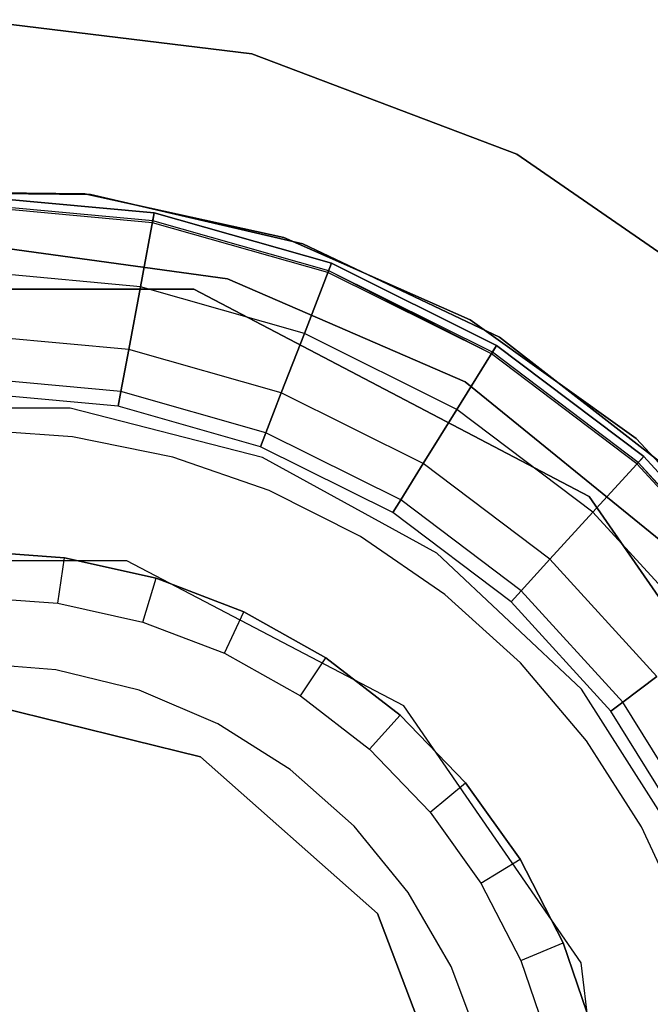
# Model space of a CAD drawing. Extents: x 0.3 to 7.1, y -3.38 to 3.38.
# Tile 465 of 604: x 3.72 to 4.06, y 0.1 to 0.63. Entities that reach past the tile are written whole.
import ezdxf

# ---------------------------------------------------------------- set-up
doc = ezdxf.new("R2010")
doc.units = 0
doc.header["$LTSCALE"] = 2.54
doc.layers.get('0').update_dxf_attribs({"linetype": 'CONTINUOUS'})

# ---------------------------------------------------------------- blocks, each defined once
blk = doc.blocks.new('SINGLES_AVVSTL_STL')
at = {"color": 0}
for p, q in [((3.84707, 0.6117, 164.411), (3.6963, 0.63, 164.411)), ((3.6963, 0.63, 164.511), (3.84707, 0.6117, 164.511)), ((3.6963, 0.63, 164.511), (3.84707, 0.6117, 164.511)), ((3.84707, 0.6117, 164.411), (3.6963, 0.63, 164.411)), ((3.98907, 0.55784, 164.411), (3.84707, 0.6117, 164.411)), ((3.84707, 0.6117, 164.411), (3.84707, 0.6117, 164.511)), ((3.84707, 0.6117, 164.511), (3.98907, 0.55784, 164.511)), ((3.84707, 0.6117, 164.411), (3.84707, 0.6117, 164.511)), ((3.84707, 0.6117, 164.511), (3.98907, 0.55784, 164.511)), ((3.98907, 0.55784, 164.411), (3.84707, 0.6117, 164.411)), ((4.11407, 0.47156, 164.411), (3.98907, 0.55784, 164.411)), ((3.98907, 0.55784, 164.411), (3.98907, 0.55784, 164.511)), ((3.98907, 0.55784, 164.511), (4.11407, 0.47156, 164.511)), ((3.98907, 0.55784, 164.411), (3.98907, 0.55784, 164.511)), ((3.98907, 0.55784, 164.511), (4.11407, 0.47156, 164.511)), ((4.11407, 0.47156, 164.411), (3.98907, 0.55784, 164.411)), ((3.64374, 0.53744, 61.72336), (3.76051, 0.53617, 61.72336)), ((3.76051, 0.53617, 61.52336), (3.64374, 0.53744, 61.52336)), ((3.76051, 0.53617, 61.52336), (3.64374, 0.53744, 61.52336)), ((3.64374, 0.53744, 61.72336), (3.76051, 0.53617, 61.72336)), ((3.64817, 0.53785, 54.83894), (3.75743, 0.53653, 54.83894)), ((3.75743, 0.53653, 54.63894), (3.64817, 0.53785, 54.63894)), ((3.75743, 0.53653, 54.63894), (3.64817, 0.53785, 54.63894)), ((3.64817, 0.53785, 54.83894), (3.75743, 0.53653, 54.83894)), ((3.64817, 0.53785, 20.47364), (3.75743, 0.53653, 20.47364)), ((3.75743, 0.53653, 20.27364), (3.64817, 0.53785, 20.27364)), ((3.75743, 0.53653, 20.27364), (3.64817, 0.53785, 20.27364)), ((3.64817, 0.53785, 20.47364), (3.75743, 0.53653, 20.47364)), ((3.6963, 0.5355, 164.4), (3.7947, 0.52639, 164.4)), ((3.7947, 0.52639, 164.3), (3.6963, 0.5355, 164.3)), ((3.6963, 0.5355, 164.511), (3.7947, 0.52639, 164.511)), ((3.7947, 0.52639, 164.3), (3.6963, 0.5355, 164.3)), ((3.6963, 0.5355, 164.511), (3.7947, 0.52639, 164.511)), ((3.7947, 0.52639, 164.411), (3.6963, 0.5355, 164.411)), ((3.7947, 0.52639, 164.411), (3.6963, 0.5355, 164.411)), ((3.6963, 0.5355, 164.4), (3.7947, 0.52639, 164.4)), ((3.75743, 0.53653, 54.83894), (3.86418, 0.51324, 54.83894)), ((3.86418, 0.51324, 54.63894), (3.75743, 0.53653, 54.63894)), ((3.75743, 0.53653, 54.83894), (3.75743, 0.53653, 54.63894)), ((3.86418, 0.51324, 54.63894), (3.75743, 0.53653, 54.63894)), ((3.75743, 0.53653, 54.83894), (3.86418, 0.51324, 54.83894)), ((3.75743, 0.53653, 54.83894), (3.75743, 0.53653, 54.63894)), ((3.75743, 0.53653, 20.47364), (3.86418, 0.51324, 20.47364)), ((3.86418, 0.51324, 20.27364), (3.75743, 0.53653, 20.27364)), ((3.75743, 0.53653, 20.47364), (3.75743, 0.53653, 20.27364)), ((3.86418, 0.51324, 20.27364), (3.75743, 0.53653, 20.27364)), ((3.75743, 0.53653, 20.47364), (3.86418, 0.51324, 20.47364)), ((3.75743, 0.53653, 20.47364), (3.75743, 0.53653, 20.27364)), ((3.76051, 0.53617, 61.72336), (3.87426, 0.50983, 61.72336)), ((3.87426, 0.50983, 61.52336), (3.76051, 0.53617, 61.52336)), ((3.76051, 0.53617, 61.52336), (3.76051, 0.53617, 61.72336)), ((3.76051, 0.53617, 61.52336), (3.76051, 0.53617, 61.72336)), ((3.87426, 0.50983, 61.52336), (3.76051, 0.53617, 61.52336)), ((3.76051, 0.53617, 61.72336), (3.87426, 0.50983, 61.72336)), ((3.79391, 0.52216, 164.40894), (3.6963, 0.5312, 164.40894)), ((3.79391, 0.52216, 164.40894), (3.6963, 0.5312, 164.40894)), ((3.79371, 0.52111, 164.40427), (3.6963, 0.53014, 164.40427)), ((3.79371, 0.52111, 164.40427), (3.6963, 0.53014, 164.40427)), ((3.78728, 0.4867, 164.30803), (3.7947, 0.52639, 164.3)), ((3.78728, 0.4867, 164.30803), (3.7947, 0.52639, 164.3)), ((3.7947, 0.52639, 164.511), (3.78728, 0.4867, 164.50297)), ((3.7947, 0.52639, 164.511), (3.78728, 0.4867, 164.50297)), ((3.7947, 0.52639, 164.4), (3.79371, 0.52111, 164.40427)), ((3.7947, 0.52639, 164.4), (3.79371, 0.52111, 164.40427)), ((3.79391, 0.52216, 164.40894), (3.7947, 0.52639, 164.411)), ((3.79391, 0.52216, 164.40894), (3.7947, 0.52639, 164.411)), ((3.7947, 0.52639, 164.4), (3.88974, 0.49934, 164.4)), ((3.88974, 0.49934, 164.3), (3.7947, 0.52639, 164.3)), ((3.7947, 0.52639, 164.511), (3.88974, 0.49934, 164.511)), ((3.88974, 0.49934, 164.3), (3.7947, 0.52639, 164.3)), ((3.7947, 0.52639, 164.511), (3.88974, 0.49934, 164.511)), ((3.88974, 0.49934, 164.411), (3.7947, 0.52639, 164.411)), ((3.88974, 0.49934, 164.411), (3.7947, 0.52639, 164.411)), ((3.7947, 0.52639, 164.4), (3.88974, 0.49934, 164.4)), ((3.79371, 0.52111, 164.40427), (3.79391, 0.52216, 164.40894)), ((3.79371, 0.52111, 164.40427), (3.79391, 0.52216, 164.40894)), ((3.88781, 0.49434, 164.40427), (3.79371, 0.52111, 164.40427)), ((3.88781, 0.49434, 164.40427), (3.79371, 0.52111, 164.40427)), ((3.88819, 0.49533, 164.40894), (3.79391, 0.52216, 164.40894)), ((3.88819, 0.49533, 164.40894), (3.79391, 0.52216, 164.40894)), ((3.86418, 0.51324, 54.83894), (3.96406, 0.46894, 54.83894)), ((3.96406, 0.46894, 54.63894), (3.86418, 0.51324, 54.63894)), ((3.86418, 0.51324, 54.63894), (3.86418, 0.51324, 54.83894)), ((3.86418, 0.51324, 54.63894), (3.86418, 0.51324, 54.83894)), ((3.96406, 0.46894, 54.63894), (3.86418, 0.51324, 54.63894)), ((3.86418, 0.51324, 54.83894), (3.96406, 0.46894, 54.83894)), ((3.86418, 0.51324, 20.47364), (3.96406, 0.46894, 20.47364)), ((3.96406, 0.46894, 20.27364), (3.86418, 0.51324, 20.27364)), ((3.86418, 0.51324, 20.27364), (3.86418, 0.51324, 20.47364)), ((3.86418, 0.51324, 20.27364), (3.86418, 0.51324, 20.47364)), ((3.96406, 0.46894, 20.27364), (3.86418, 0.51324, 20.27364)), ((3.86418, 0.51324, 20.47364), (3.96406, 0.46894, 20.47364)), ((3.6963, 0.51, 18.5), (3.83389, 0.49109, 18.5)), ((3.83389, 0.49109, 18.35), (3.6963, 0.51, 18.35)), ((3.83389, 0.49109, 18.35), (3.6963, 0.51, 18.35)), ((3.6963, 0.51, 18.5), (3.83389, 0.49109, 18.5)), ((3.87426, 0.50983, 61.72336), (3.9797, 0.45966, 61.72336)), ((3.9797, 0.45966, 61.52336), (3.87426, 0.50983, 61.52336)), ((3.87426, 0.50983, 61.52336), (3.87426, 0.50983, 61.72336)), ((3.87426, 0.50983, 61.52336), (3.87426, 0.50983, 61.72336)), ((3.9797, 0.45966, 61.52336), (3.87426, 0.50983, 61.52336)), ((3.87426, 0.50983, 61.72336), (3.9797, 0.45966, 61.72336)), ((3.87516, 0.4617, 164.30803), (3.88974, 0.49934, 164.3)), ((3.87516, 0.4617, 164.30803), (3.88974, 0.49934, 164.3)), ((3.88974, 0.49934, 164.511), (3.87516, 0.4617, 164.50297)), ((3.88974, 0.49934, 164.511), (3.87516, 0.4617, 164.50297)), ((3.88974, 0.49934, 164.4), (3.88781, 0.49434, 164.40427)), ((3.88974, 0.49934, 164.4), (3.88781, 0.49434, 164.40427)), ((3.88819, 0.49533, 164.40894), (3.88974, 0.49934, 164.411)), ((3.88819, 0.49533, 164.40894), (3.88974, 0.49934, 164.411)), ((3.88974, 0.49934, 164.4), (3.9782, 0.45529, 164.4)), ((3.9782, 0.45529, 164.3), (3.88974, 0.49934, 164.3)), ((3.88974, 0.49934, 164.511), (3.9782, 0.45529, 164.511)), ((3.9782, 0.45529, 164.3), (3.88974, 0.49934, 164.3)), ((3.88974, 0.49934, 164.511), (3.9782, 0.45529, 164.511)), ((3.9782, 0.45529, 164.411), (3.88974, 0.49934, 164.411)), ((3.9782, 0.45529, 164.411), (3.88974, 0.49934, 164.411)), ((3.88974, 0.49934, 164.4), (3.9782, 0.45529, 164.4)), ((3.78728, 0.4867, 164.30803), (3.6963, 0.49513, 164.30803)), ((3.78728, 0.4867, 164.30803), (3.6963, 0.49513, 164.30803)), ((3.78728, 0.4867, 164.50297), (3.6963, 0.49513, 164.50297)), ((3.78728, 0.4867, 164.50297), (3.6963, 0.49513, 164.50297)), ((3.88781, 0.49434, 164.40427), (3.88819, 0.49533, 164.40894)), ((3.88781, 0.49434, 164.40427), (3.88819, 0.49533, 164.40894)), ((3.97538, 0.45074, 164.40427), (3.88781, 0.49434, 164.40427)), ((3.97538, 0.45074, 164.40427), (3.88781, 0.49434, 164.40427)), ((3.97594, 0.45164, 164.40894), (3.88819, 0.49533, 164.40894)), ((3.97538, 0.45074, 164.40427), (3.88819, 0.49533, 164.40894)), ((3.78099, 0.45306, 164.3309), (3.78728, 0.4867, 164.30803)), ((3.78099, 0.45306, 164.3309), (3.78728, 0.4867, 164.30803)), ((3.78728, 0.4867, 164.50297), (3.78099, 0.45306, 164.4801)), ((3.78728, 0.4867, 164.50297), (3.78099, 0.45306, 164.4801)), ((3.87516, 0.4617, 164.30803), (3.78728, 0.4867, 164.30803)), ((3.87516, 0.4617, 164.30803), (3.78728, 0.4867, 164.30803)), ((3.87516, 0.4617, 164.50297), (3.78728, 0.4867, 164.50297)), ((3.87516, 0.4617, 164.50297), (3.78728, 0.4867, 164.50297)), ((3.83389, 0.49109, 18.5), (3.96129, 0.43575, 18.5)), ((3.96129, 0.43575, 18.35), (3.83389, 0.49109, 18.35)), ((3.83389, 0.49109, 18.35), (3.83389, 0.49109, 18.5)), ((3.83389, 0.49109, 18.35), (3.83389, 0.49109, 18.5)), ((3.96129, 0.43575, 18.35), (3.83389, 0.49109, 18.35)), ((3.83389, 0.49109, 18.5), (3.96129, 0.43575, 18.5)), ((3.81596, 0.48547, 11.22336), (3.57664, 0.48547, 11.22336)), ((3.57664, 0.48547, 61.72336), (3.81596, 0.48547, 61.72336)), ((3.81596, 0.48547, 11.22336), (3.57664, 0.48547, 11.22336)), ((3.57664, 0.48547, 61.72336), (3.81596, 0.48547, 61.72336)), ((4.02786, 0.37426, 11.22336), (3.81596, 0.48547, 11.22336)), ((3.81596, 0.48547, 11.22336), (3.81596, 0.48547, 61.72336)), ((3.81596, 0.48547, 61.72336), (4.02786, 0.37426, 61.72336)), ((3.81596, 0.48547, 11.22336), (3.81596, 0.48547, 61.72336)), ((4.02786, 0.37426, 11.22336), (3.81596, 0.48547, 11.22336)), ((3.81596, 0.48547, 61.72336), (4.02786, 0.37426, 61.72336)), ((3.96406, 0.46894, 54.83894), (4.05297, 0.40544, 54.83894)), ((4.05297, 0.40544, 54.63894), (3.96406, 0.46894, 54.63894)), ((3.96406, 0.46894, 54.63894), (3.96406, 0.46894, 54.83894)), ((3.96406, 0.46894, 54.63894), (3.96406, 0.46894, 54.83894)), ((4.05297, 0.40544, 54.63894), (3.96406, 0.46894, 54.63894)), ((3.96406, 0.46894, 54.83894), (4.05297, 0.40544, 54.83894)), ((3.96406, 0.46894, 20.47364), (4.05297, 0.40544, 20.47364)), ((4.05297, 0.40544, 20.27364), (3.96406, 0.46894, 20.27364)), ((3.96406, 0.46894, 20.27364), (3.96406, 0.46894, 20.47364)), ((3.96406, 0.46894, 20.27364), (3.96406, 0.46894, 20.47364)), ((4.05297, 0.40544, 20.27364), (3.96406, 0.46894, 20.27364)), ((3.96406, 0.46894, 20.47364), (4.05297, 0.40544, 20.47364)), ((3.78099, 0.45306, 164.3309), (3.6963, 0.4609, 164.3309)), ((3.78099, 0.45306, 164.3309), (3.6963, 0.4609, 164.3309)), ((3.78099, 0.45306, 164.4801), (3.6963, 0.4609, 164.4801)), ((3.78099, 0.45306, 164.4801), (3.6963, 0.4609, 164.4801)), ((3.86279, 0.42978, 164.3309), (3.87516, 0.4617, 164.30803)), ((3.86279, 0.42978, 164.3309), (3.87516, 0.4617, 164.30803)), ((3.87516, 0.4617, 164.50297), (3.86279, 0.42978, 164.4801)), ((3.87516, 0.4617, 164.50297), (3.86279, 0.42978, 164.4801)), ((3.95695, 0.42097, 164.30803), (3.87516, 0.4617, 164.30803)), ((3.95695, 0.42097, 164.30803), (3.87516, 0.4617, 164.30803)), ((3.95695, 0.42097, 164.50297), (3.87516, 0.4617, 164.50297)), ((3.95695, 0.42097, 164.50297), (3.87516, 0.4617, 164.50297)), ((3.9797, 0.45966, 61.72336), (4.07189, 0.38799, 61.72336)), ((4.07189, 0.38799, 61.52336), (3.9797, 0.45966, 61.52336)), ((3.9797, 0.45966, 61.52336), (3.9797, 0.45966, 61.72336)), ((3.9797, 0.45966, 61.52336), (3.9797, 0.45966, 61.72336)), ((4.07189, 0.38799, 61.52336), (3.9797, 0.45966, 61.52336)), ((3.9797, 0.45966, 61.72336), (4.07189, 0.38799, 61.72336)), ((3.95695, 0.42097, 164.30803), (3.9782, 0.45529, 164.3)), ((3.95695, 0.42097, 164.30803), (3.9782, 0.45529, 164.3)), ((3.9782, 0.45529, 164.511), (3.95695, 0.42097, 164.50297)), ((3.9782, 0.45529, 164.511), (3.95695, 0.42097, 164.50297)), ((3.9782, 0.45529, 164.4), (3.97538, 0.45074, 164.40427)), ((3.9782, 0.45529, 164.4), (3.97538, 0.45074, 164.40427)), ((3.97594, 0.45164, 164.40894), (3.9782, 0.45529, 164.411)), ((3.97594, 0.45164, 164.40894), (3.9782, 0.45529, 164.411)), ((3.9782, 0.45529, 164.4), (4.05706, 0.39574, 164.4)), ((4.05706, 0.39574, 164.3), (3.9782, 0.45529, 164.3)), ((3.9782, 0.45529, 164.511), (4.05706, 0.39574, 164.511)), ((4.05706, 0.39574, 164.3), (3.9782, 0.45529, 164.3)), ((3.9782, 0.45529, 164.511), (4.05706, 0.39574, 164.511)), ((4.05706, 0.39574, 164.411), (3.9782, 0.45529, 164.411)), ((4.05706, 0.39574, 164.411), (3.9782, 0.45529, 164.411)), ((3.9782, 0.45529, 164.4), (4.05706, 0.39574, 164.4)), ((3.77679, 0.43058, 164.36512), (3.78099, 0.45306, 164.3309)), ((3.77679, 0.43058, 164.36512), (3.78099, 0.45306, 164.3309)), ((3.78099, 0.45306, 164.4801), (3.77679, 0.43058, 164.44587)), ((3.78099, 0.45306, 164.4801), (3.77679, 0.43058, 164.44587)), ((3.86279, 0.42978, 164.3309), (3.78099, 0.45306, 164.3309)), ((3.86279, 0.42978, 164.3309), (3.78099, 0.45306, 164.3309)), ((3.86279, 0.42978, 164.4801), (3.78099, 0.45306, 164.4801)), ((3.86279, 0.42978, 164.4801), (3.78099, 0.45306, 164.4801)), ((3.97538, 0.45074, 164.40427), (3.97594, 0.45164, 164.40894)), ((4.05345, 0.39178, 164.40427), (3.97538, 0.45074, 164.40427)), ((4.05345, 0.39178, 164.40427), (3.97538, 0.45074, 164.40427)), ((4.05417, 0.39256, 164.40894), (3.97594, 0.45164, 164.40894)), ((4.05417, 0.39256, 164.40894), (3.97594, 0.45164, 164.40894)), ((3.77679, 0.43058, 164.36512), (3.6963, 0.43803, 164.36512)), ((3.77679, 0.43058, 164.36512), (3.6963, 0.43803, 164.36512)), ((3.77679, 0.43058, 164.44587), (3.6963, 0.43803, 164.44587)), ((3.77679, 0.43058, 164.44587), (3.6963, 0.43803, 164.44587)), ((3.96129, 0.43575, 18.5), (4.06902, 0.3481, 18.5)), ((4.06902, 0.3481, 18.35), (3.96129, 0.43575, 18.35)), ((3.96129, 0.43575, 18.35), (3.96129, 0.43575, 18.5)), ((3.96129, 0.43575, 18.35), (3.96129, 0.43575, 18.5)), ((4.06902, 0.3481, 18.35), (3.96129, 0.43575, 18.35)), ((3.96129, 0.43575, 18.5), (4.06902, 0.3481, 18.5)), ((3.77531, 0.42268, 164.40551), (3.6963, 0.43, 164.40551)), ((3.77531, 0.42268, 164.40551), (3.6963, 0.43, 164.40551)), ((3.77531, 0.42268, 164.40551), (3.77679, 0.43058, 164.36512)), ((3.77531, 0.42268, 164.40551), (3.77679, 0.43058, 164.36512)), ((3.77679, 0.43058, 164.44587), (3.77531, 0.42268, 164.40551)), ((3.77679, 0.43058, 164.44587), (3.77531, 0.42268, 164.40551)), ((3.85453, 0.40845, 164.36512), (3.77679, 0.43058, 164.36512)), ((3.85453, 0.40845, 164.36512), (3.77679, 0.43058, 164.36512)), ((3.85453, 0.40845, 164.44587), (3.77679, 0.43058, 164.44587)), ((3.85453, 0.40845, 164.44587), (3.77679, 0.43058, 164.44587)), ((3.85453, 0.40845, 164.36512), (3.86279, 0.42978, 164.3309)), ((3.85453, 0.40845, 164.36512), (3.86279, 0.42978, 164.3309)), ((3.86279, 0.42978, 164.4801), (3.85453, 0.40845, 164.44587)), ((3.86279, 0.42978, 164.4801), (3.85453, 0.40845, 164.44587)), ((3.93893, 0.39187, 164.3309), (3.86279, 0.42978, 164.3309)), ((3.93893, 0.39187, 164.3309), (3.86279, 0.42978, 164.3309)), ((3.93893, 0.39187, 164.4801), (3.86279, 0.42978, 164.4801)), ((3.93893, 0.39187, 164.4801), (3.86279, 0.42978, 164.4801)), ((3.85163, 0.40097, 164.40551), (3.77531, 0.42268, 164.40551)), ((3.85163, 0.40097, 164.40551), (3.77531, 0.42268, 164.40551)), ((3.74956, 0.42165, 61.88777), (3.64303, 0.42165, 61.88777)), ((3.74956, 0.42165, 61.96777), (3.64303, 0.42165, 61.96777)), ((3.74956, 0.42165, 61.88777), (3.64303, 0.42165, 61.88777)), ((3.74956, 0.42165, 61.96777), (3.64303, 0.42165, 61.96777)), ((3.85275, 0.39516, 61.88777), (3.74956, 0.42165, 61.88777)), ((3.85275, 0.39516, 61.96777), (3.74956, 0.42165, 61.96777)), ((3.74956, 0.42165, 61.96777), (3.74956, 0.42165, 61.88777)), ((3.85275, 0.39516, 61.88777), (3.74956, 0.42165, 61.88777)), ((3.74956, 0.42165, 61.96777), (3.74956, 0.42165, 61.88777)), ((3.85275, 0.39516, 61.96777), (3.74956, 0.42165, 61.96777)), ((3.93893, 0.39187, 164.3309), (3.95695, 0.42097, 164.30803)), ((3.93893, 0.39187, 164.3309), (3.95695, 0.42097, 164.30803)), ((3.95695, 0.42097, 164.50297), (3.93893, 0.39187, 164.4801)), ((3.95695, 0.42097, 164.50297), (3.93893, 0.39187, 164.4801)), ((4.02986, 0.36591, 164.30803), (3.95695, 0.42097, 164.30803)), ((4.02986, 0.36591, 164.30803), (3.95695, 0.42097, 164.30803)), ((4.02986, 0.36591, 164.50297), (3.95695, 0.42097, 164.50297)), ((4.02986, 0.36591, 164.50297), (3.95695, 0.42097, 164.50297)), ((3.75095, 0.40634, 61.92863), (3.6963, 0.41, 61.92863)), ((3.75095, 0.40634, 61.78864), (3.6963, 0.41, 61.78864)), ((3.75095, 0.40634, 61.92863), (3.6963, 0.41, 61.92863)), ((3.75095, 0.40634, 61.78864), (3.6963, 0.41, 61.78864)), ((3.85163, 0.40097, 164.40551), (3.85453, 0.40845, 164.36512)), ((3.85163, 0.40097, 164.40551), (3.85453, 0.40845, 164.36512)), ((3.85453, 0.40845, 164.44587), (3.85163, 0.40097, 164.40551)), ((3.85453, 0.40845, 164.44587), (3.85163, 0.40097, 164.40551)), ((3.92689, 0.37242, 164.36512), (3.85453, 0.40845, 164.36512)), ((3.92689, 0.37242, 164.36512), (3.85453, 0.40845, 164.36512)), ((3.92689, 0.37242, 164.44587), (3.85453, 0.40845, 164.44587)), ((3.92689, 0.37242, 164.44587), (3.85453, 0.40845, 164.44587)), ((3.80462, 0.39543, 61.92863), (3.75095, 0.40634, 61.92863)), ((3.75095, 0.40634, 61.92863), (3.75095, 0.40634, 61.78864)), ((3.80462, 0.39543, 61.92863), (3.75095, 0.40634, 61.92863)), ((3.80462, 0.39543, 61.78864), (3.75095, 0.40634, 61.78864)), ((3.75095, 0.40634, 61.92863), (3.75095, 0.40634, 61.78864)), ((3.80462, 0.39543, 61.78864), (3.75095, 0.40634, 61.78864)), ((4.05297, 0.40544, 54.83894), (4.12729, 0.32535, 54.83894)), ((4.12729, 0.32535, 54.63894), (4.05297, 0.40544, 54.63894)), ((4.05297, 0.40544, 54.63894), (4.05297, 0.40544, 54.83894)), ((4.05297, 0.40544, 54.63894), (4.05297, 0.40544, 54.83894)), ((4.12729, 0.32535, 54.63894), (4.05297, 0.40544, 54.63894)), ((4.05297, 0.40544, 54.83894), (4.12729, 0.32535, 54.83894)), ((4.05297, 0.40544, 20.47364), (4.12729, 0.32534, 20.47364)), ((4.12729, 0.32534, 20.27364), (4.05297, 0.40544, 20.27364)), ((4.05297, 0.40544, 20.27364), (4.05297, 0.40544, 20.47364)), ((4.05297, 0.40544, 20.27364), (4.05297, 0.40544, 20.47364)), ((4.12729, 0.32534, 20.27364), (4.05297, 0.40544, 20.27364)), ((4.05297, 0.40544, 20.47364), (4.12729, 0.32534, 20.47364)), ((3.92266, 0.3656, 164.40551), (3.85163, 0.40097, 164.40551)), ((3.92266, 0.3656, 164.40551), (3.85163, 0.40097, 164.40551)), ((3.85636, 0.37747, 61.92863), (3.80462, 0.39543, 61.92863)), ((3.80462, 0.39543, 61.92863), (3.80462, 0.39543, 61.78864)), ((3.85636, 0.37747, 61.92863), (3.80462, 0.39543, 61.92863)), ((3.85636, 0.37747, 61.78864), (3.80462, 0.39543, 61.78864)), ((3.80462, 0.39543, 61.92863), (3.80462, 0.39543, 61.78864)), ((3.85636, 0.37747, 61.78864), (3.80462, 0.39543, 61.78864)), ((3.94611, 0.34384, 61.88777), (3.85275, 0.39516, 61.88777)), ((3.94611, 0.34384, 61.96777), (3.85275, 0.39516, 61.96777)), ((3.85275, 0.39516, 61.96777), (3.85275, 0.39516, 61.88777)), ((3.94611, 0.34384, 61.88777), (3.85275, 0.39516, 61.88777)), ((3.85275, 0.39516, 61.96777), (3.85275, 0.39516, 61.88777)), ((3.94611, 0.34384, 61.96777), (3.85275, 0.39516, 61.96777)), ((3.92689, 0.37242, 164.36512), (3.93893, 0.39187, 164.3309)), ((3.92689, 0.37242, 164.36512), (3.93893, 0.39187, 164.3309)), ((3.93893, 0.39187, 164.4801), (3.92689, 0.37242, 164.44587)), ((3.93893, 0.39187, 164.4801), (3.92689, 0.37242, 164.44587)), ((4.0068, 0.34061, 164.3309), (3.93893, 0.39187, 164.3309)), ((4.0068, 0.34061, 164.3309), (3.93893, 0.39187, 164.3309)), ((4.0068, 0.34061, 164.4801), (3.93893, 0.39187, 164.4801)), ((4.0068, 0.34061, 164.4801), (3.93893, 0.39187, 164.4801)), ((4.02986, 0.36591, 164.30803), (4.05706, 0.39574, 164.3)), ((4.02986, 0.36591, 164.30803), (4.05706, 0.39574, 164.3)), ((4.05706, 0.39574, 164.511), (4.02986, 0.36591, 164.50297)), ((4.05706, 0.39574, 164.511), (4.02986, 0.36591, 164.50297)), ((4.05706, 0.39574, 164.4), (4.05345, 0.39178, 164.40427)), ((4.05706, 0.39574, 164.4), (4.05345, 0.39178, 164.40427)), ((4.05345, 0.39178, 164.40427), (4.05417, 0.39256, 164.40894)), ((4.05345, 0.39178, 164.40427), (4.05417, 0.39256, 164.40894)), ((4.11936, 0.31948, 164.40427), (4.05345, 0.39178, 164.40427)), ((4.11936, 0.31948, 164.40427), (4.05345, 0.39178, 164.40427)), ((4.05417, 0.39256, 164.40894), (4.05706, 0.39574, 164.411)), ((4.05417, 0.39256, 164.40894), (4.05706, 0.39574, 164.411)), ((4.1202, 0.32012, 164.40894), (4.05417, 0.39256, 164.40894)), ((4.11936, 0.31948, 164.40427), (4.05417, 0.39256, 164.40894)), ((4.05706, 0.39574, 164.4), (4.12364, 0.32271, 164.4)), ((4.12364, 0.32271, 164.3), (4.05706, 0.39574, 164.3)), ((4.05706, 0.39574, 164.511), (4.12364, 0.32271, 164.511)), ((4.12364, 0.32271, 164.3), (4.05706, 0.39574, 164.3)), ((4.05706, 0.39574, 164.511), (4.12364, 0.32271, 164.511)), ((4.12364, 0.32271, 164.411), (4.05706, 0.39574, 164.411)), ((4.12364, 0.32271, 164.411), (4.05706, 0.39574, 164.411)), ((4.05706, 0.39574, 164.4), (4.12364, 0.32271, 164.4)), ((3.90524, 0.35276, 61.92863), (3.85636, 0.37747, 61.92863)), ((3.85636, 0.37747, 61.92863), (3.85636, 0.37747, 61.78864)), ((3.90524, 0.35276, 61.92863), (3.85636, 0.37747, 61.92863)), ((3.90524, 0.35276, 61.78864), (3.85636, 0.37747, 61.78864)), ((3.85636, 0.37747, 61.92863), (3.85636, 0.37747, 61.78864)), ((3.90524, 0.35276, 61.78864), (3.85636, 0.37747, 61.78864)), ((3.92266, 0.3656, 164.40551), (3.92689, 0.37242, 164.36512)), ((3.92266, 0.3656, 164.40551), (3.92689, 0.37242, 164.36512)), ((3.92689, 0.37242, 164.44587), (3.92266, 0.3656, 164.40551)), ((3.92689, 0.37242, 164.44587), (3.92266, 0.3656, 164.40551)), ((3.9914, 0.32371, 164.36512), (3.92689, 0.37242, 164.36512)), ((3.9914, 0.32371, 164.36512), (3.92689, 0.37242, 164.36512)), ((3.9914, 0.32371, 164.44587), (3.92689, 0.37242, 164.44587)), ((3.9914, 0.32371, 164.44587), (3.92689, 0.37242, 164.44587)), ((4.16381, 0.1773, 11.22336), (4.02786, 0.37426, 11.22336)), ((4.02786, 0.37426, 11.22336), (4.02786, 0.37426, 61.72336)), ((4.02786, 0.37426, 61.72336), (4.16381, 0.1773, 61.72336)), ((4.02786, 0.37426, 11.22336), (4.02786, 0.37426, 61.72336)), ((4.16381, 0.1773, 11.22336), (4.02786, 0.37426, 11.22336)), ((4.02786, 0.37426, 61.72336), (4.16381, 0.1773, 61.72336)), ((3.98599, 0.31778, 164.40551), (3.92266, 0.3656, 164.40551)), ((3.98599, 0.31778, 164.40551), (3.92266, 0.3656, 164.40551)), ((4.0068, 0.34061, 164.3309), (4.02986, 0.36591, 164.30803)), ((4.0068, 0.34061, 164.3309), (4.02986, 0.36591, 164.30803)), ((4.02986, 0.36591, 164.50297), (4.0068, 0.34061, 164.4801)), ((4.02986, 0.36591, 164.50297), (4.0068, 0.34061, 164.4801)), ((4.09142, 0.29838, 164.30803), (4.02986, 0.36591, 164.30803)), ((4.09142, 0.29838, 164.30803), (4.02986, 0.36591, 164.30803)), ((4.09142, 0.29838, 164.50297), (4.02986, 0.36591, 164.50297)), ((4.09142, 0.29838, 164.50297), (4.02986, 0.36591, 164.50297)), ((3.9504, 0.32177, 61.92863), (3.90524, 0.35276, 61.92863)), ((3.90524, 0.35276, 61.92863), (3.90524, 0.35276, 61.78864)), ((3.9504, 0.32177, 61.92863), (3.90524, 0.35276, 61.92863)), ((3.9504, 0.32177, 61.78864), (3.90524, 0.35276, 61.78864)), ((3.90524, 0.35276, 61.92863), (3.90524, 0.35276, 61.78864)), ((3.9504, 0.32177, 61.78864), (3.90524, 0.35276, 61.78864)), ((3.74653, 0.34132, 61.30864), (3.6963, 0.345, 61.30864)), ((3.6963, 0.345, 61.78864), (3.74653, 0.34132, 61.78864)), ((3.6963, 0.345, 61.78864), (3.74653, 0.34132, 61.78864)), ((3.74653, 0.34132, 61.30864), (3.6963, 0.345, 61.30864)), ((4.02377, 0.27091, 61.88777), (3.94611, 0.34384, 61.88777)), ((4.02377, 0.27091, 61.96777), (3.94611, 0.34384, 61.96777)), ((3.94611, 0.34384, 61.96777), (3.94611, 0.34384, 61.88777)), ((4.02377, 0.27091, 61.88777), (3.94611, 0.34384, 61.88777)), ((3.94611, 0.34384, 61.96777), (3.94611, 0.34384, 61.88777)), ((4.02377, 0.27091, 61.96777), (3.94611, 0.34384, 61.96777)), ((3.78006, 0.33983, 11.22336), (3.61254, 0.33983, 11.22336)), ((3.78006, 0.33983, 61.72336), (3.61254, 0.33983, 61.72336)), ((3.78006, 0.33983, 11.22336), (3.61254, 0.33983, 11.22336)), ((3.78006, 0.33983, 61.72336), (3.61254, 0.33983, 61.72336)), ((3.74296, 0.31703, 61.10864), (3.74653, 0.34132, 61.30864)), ((3.74296, 0.31703, 61.10864), (3.74653, 0.34132, 61.30864)), ((3.79569, 0.33037, 61.30864), (3.74653, 0.34132, 61.30864)), ((3.74653, 0.34132, 61.30864), (3.74653, 0.34132, 61.78864)), ((3.74653, 0.34132, 61.78864), (3.79569, 0.33037, 61.78864)), ((3.74653, 0.34132, 61.30864), (3.74653, 0.34132, 61.78864)), ((3.74653, 0.34132, 61.78864), (3.79569, 0.33037, 61.78864)), ((3.79569, 0.33037, 61.30864), (3.74653, 0.34132, 61.30864)), ((3.92839, 0.26198, 11.22336), (3.78006, 0.33983, 11.22336)), ((3.92839, 0.26198, 61.72336), (3.78006, 0.33983, 61.72336)), ((3.78006, 0.33983, 61.72336), (3.78006, 0.33983, 11.22336)), ((3.92839, 0.26198, 11.22336), (3.78006, 0.33983, 11.22336)), ((3.78006, 0.33983, 61.72336), (3.78006, 0.33983, 11.22336)), ((3.92839, 0.26198, 61.72336), (3.78006, 0.33983, 61.72336)), ((3.9914, 0.32371, 164.36512), (4.0068, 0.34061, 164.3309)), ((3.9914, 0.32371, 164.36512), (4.0068, 0.34061, 164.3309)), ((4.0068, 0.34061, 164.4801), (3.9914, 0.32371, 164.44587)), ((4.0068, 0.34061, 164.4801), (3.9914, 0.32371, 164.44587)), ((4.0641, 0.27776, 164.3309), (4.0068, 0.34061, 164.3309)), ((4.0641, 0.27776, 164.3309), (4.0068, 0.34061, 164.3309)), ((4.0641, 0.27776, 164.4801), (4.0068, 0.34061, 164.4801)), ((4.0641, 0.27776, 164.4801), (4.0068, 0.34061, 164.4801)), ((3.78862, 0.30686, 61.10864), (3.79569, 0.33037, 61.30864)), ((3.78862, 0.30686, 61.10864), (3.79569, 0.33037, 61.30864)), ((3.84274, 0.31238, 61.30864), (3.79569, 0.33037, 61.30864)), ((3.79569, 0.33037, 61.30864), (3.79569, 0.33037, 61.78864)), ((3.79569, 0.33037, 61.78864), (3.84274, 0.31238, 61.78864)), ((3.79569, 0.33037, 61.30864), (3.79569, 0.33037, 61.78864)), ((3.79569, 0.33037, 61.78864), (3.84274, 0.31238, 61.78864)), ((3.84274, 0.31238, 61.30864), (3.79569, 0.33037, 61.30864)), ((3.98599, 0.31778, 164.40551), (3.9914, 0.32371, 164.36512)), ((3.98599, 0.31778, 164.40551), (3.9914, 0.32371, 164.36512)), ((3.9914, 0.32371, 164.44587), (3.98599, 0.31778, 164.40551)), ((3.9914, 0.32371, 164.44587), (3.98599, 0.31778, 164.40551)), ((4.04585, 0.26398, 164.36512), (3.9914, 0.32371, 164.36512)), ((4.04585, 0.26398, 164.36512), (3.9914, 0.32371, 164.36512)), ((4.04585, 0.26398, 164.44587), (3.9914, 0.32371, 164.44587)), ((4.04585, 0.26398, 164.44587), (3.9914, 0.32371, 164.44587)), ((3.6963, 0.32044, 61.10864), (3.74296, 0.31703, 61.10864)), ((3.6963, 0.32044, 61.10864), (3.74296, 0.31703, 61.10864)), ((3.74296, 0.31703, 61.10864), (3.78862, 0.30686, 61.10864)), ((3.74296, 0.31703, 61.10864), (3.78862, 0.30686, 61.10864)), ((3.99102, 0.28503, 61.92863), (3.9504, 0.32177, 61.92863)), ((3.9504, 0.32177, 61.92863), (3.9504, 0.32177, 61.78864)), ((3.99102, 0.28503, 61.92863), (3.9504, 0.32177, 61.92863)), ((3.99102, 0.28503, 61.78864), (3.9504, 0.32177, 61.78864)), ((3.9504, 0.32177, 61.92863), (3.9504, 0.32177, 61.78864)), ((3.99102, 0.28503, 61.78864), (3.9504, 0.32177, 61.78864)), ((4.03945, 0.25914, 164.40551), (3.98599, 0.31778, 164.40551)), ((4.03945, 0.25914, 164.40551), (3.98599, 0.31778, 164.40551)), ((3.83231, 0.29014, 61.10864), (3.84274, 0.31238, 61.30864)), ((3.83231, 0.29014, 61.10864), (3.84274, 0.31238, 61.30864)), ((3.88666, 0.28773, 61.30864), (3.84274, 0.31238, 61.30864)), ((3.84274, 0.31238, 61.30864), (3.84274, 0.31238, 61.78864)), ((3.84274, 0.31238, 61.78864), (3.88666, 0.28773, 61.78864)), ((3.84274, 0.31238, 61.30864), (3.84274, 0.31238, 61.78864)), ((3.84274, 0.31238, 61.78864), (3.88666, 0.28773, 61.78864)), ((3.88666, 0.28773, 61.30864), (3.84274, 0.31238, 61.30864)), ((3.78862, 0.30686, 61.10864), (3.83231, 0.29014, 61.10864)), ((3.78862, 0.30686, 61.10864), (3.83231, 0.29014, 61.10864)), ((3.83231, 0.29014, 61.10864), (3.87311, 0.26725, 61.10864)), ((3.83231, 0.29014, 61.10864), (3.87311, 0.26725, 61.10864)), ((3.87311, 0.26725, 61.10864), (3.88666, 0.28773, 61.30864)), ((3.87311, 0.26725, 61.10864), (3.88666, 0.28773, 61.30864)), ((3.92652, 0.25695, 61.30864), (3.88666, 0.28773, 61.30864)), ((3.88666, 0.28773, 61.30864), (3.88666, 0.28773, 61.78864)), ((3.88666, 0.28773, 61.78864), (3.92652, 0.25695, 61.78864)), ((3.88666, 0.28773, 61.30864), (3.88666, 0.28773, 61.78864)), ((3.88666, 0.28773, 61.78864), (3.92652, 0.25695, 61.78864)), ((3.92652, 0.25695, 61.30864), (3.88666, 0.28773, 61.30864)), ((3.74202, 0.28131, 61.10864), (3.6963, 0.285, 61.10864)), ((3.74202, 0.28131, 61.10864), (3.6963, 0.285, 61.10864)), ((3.74202, 0.28131, 61.92863), (3.6963, 0.285, 61.92863)), ((3.74202, 0.28131, 61.92863), (3.6963, 0.285, 61.92863)), ((3.78655, 0.27033, 61.10864), (3.74202, 0.28131, 61.10864)), ((3.74202, 0.28131, 61.10864), (3.74202, 0.28131, 61.92863)), ((3.74202, 0.28131, 61.10864), (3.74202, 0.28131, 61.92863)), ((3.78655, 0.27033, 61.10864), (3.74202, 0.28131, 61.10864)), ((3.78655, 0.27033, 61.92863), (3.74202, 0.28131, 61.92863)), ((3.78655, 0.27033, 61.92863), (3.74202, 0.28131, 61.92863)), ((4.02638, 0.2432, 61.92863), (3.99102, 0.28503, 61.92863)), ((3.99102, 0.28503, 61.92863), (3.99102, 0.28503, 61.78864)), ((4.02638, 0.2432, 61.92863), (3.99102, 0.28503, 61.92863)), ((4.02638, 0.2432, 61.78864), (3.99102, 0.28503, 61.78864)), ((3.99102, 0.28503, 61.92863), (3.99102, 0.28503, 61.78864)), ((4.02638, 0.2432, 61.78864), (3.99102, 0.28503, 61.78864)), ((4.04585, 0.26398, 164.36512), (4.0641, 0.27776, 164.3309)), ((4.04585, 0.26398, 164.36512), (4.0641, 0.27776, 164.3309)), ((4.0641, 0.27776, 164.4801), (4.04585, 0.26398, 164.44587)), ((4.0641, 0.27776, 164.4801), (4.04585, 0.26398, 164.44587)), ((3.82874, 0.25235, 61.10864), (3.78655, 0.27033, 61.10864)), ((3.78655, 0.27033, 61.10864), (3.78655, 0.27033, 61.92863)), ((3.78655, 0.27033, 61.10864), (3.78655, 0.27033, 61.92863)), ((3.82874, 0.25235, 61.10864), (3.78655, 0.27033, 61.10864)), ((3.82874, 0.25235, 61.92863), (3.78655, 0.27033, 61.92863)), ((3.82874, 0.25235, 61.92863), (3.78655, 0.27033, 61.92863)), ((4.08085, 0.18096, 61.88777), (4.02377, 0.27091, 61.88777)), ((4.08085, 0.18096, 61.96777), (4.02377, 0.27091, 61.96777)), ((4.02377, 0.27091, 61.96777), (4.02377, 0.27091, 61.88777)), ((4.08085, 0.18096, 61.88777), (4.02377, 0.27091, 61.88777)), ((4.02377, 0.27091, 61.96777), (4.02377, 0.27091, 61.88777)), ((4.08085, 0.18096, 61.96777), (4.02377, 0.27091, 61.96777)), ((3.6963, 0.265, 168.97178), (3.81945, 0.23465, 168.97178)), ((3.81945, 0.23465, 43.87177), (3.6963, 0.265, 43.87177)), ((3.6963, 0.265, 168.97178), (3.81945, 0.23465, 168.97178)), ((3.81945, 0.23465, 43.87177), (3.6963, 0.265, 43.87177)), ((3.87311, 0.26725, 61.10864), (3.91014, 0.23866, 61.10864)), ((3.87311, 0.26725, 61.10864), (3.91014, 0.23866, 61.10864)), ((4.02355, 0.12411, 11.22336), (3.92839, 0.26198, 11.22336)), ((4.02355, 0.12411, 61.72336), (3.92839, 0.26198, 61.72336)), ((3.92839, 0.26198, 61.72336), (3.92839, 0.26198, 11.22336)), ((4.02355, 0.12411, 11.22336), (3.92839, 0.26198, 11.22336)), ((3.92839, 0.26198, 61.72336), (3.92839, 0.26198, 11.22336)), ((4.02355, 0.12411, 61.72336), (3.92839, 0.26198, 61.72336)), ((4.03945, 0.25914, 164.40551), (4.04585, 0.26398, 164.36512)), ((4.03945, 0.25914, 164.40551), (4.04585, 0.26398, 164.36512)), ((4.04585, 0.26398, 164.44587), (4.03945, 0.25914, 164.40551)), ((4.04585, 0.26398, 164.44587), (4.03945, 0.25914, 164.40551)), ((4.08122, 0.19167, 164.40551), (4.03945, 0.25914, 164.40551)), ((4.08122, 0.19167, 164.40551), (4.03945, 0.25914, 164.40551)), ((4.08841, 0.19525, 164.36512), (4.04585, 0.26398, 164.36512)), ((4.08841, 0.19525, 164.36512), (4.04585, 0.26398, 164.36512)), ((4.08841, 0.19525, 164.44587), (4.04585, 0.26398, 164.44587)), ((4.08841, 0.19525, 164.44587), (4.04585, 0.26398, 164.44587)), ((3.91014, 0.23866, 61.10864), (3.92652, 0.25695, 61.30864)), ((3.91014, 0.23866, 61.10864), (3.92652, 0.25695, 61.30864)), ((3.96148, 0.22069, 61.30864), (3.92652, 0.25695, 61.30864)), ((3.92652, 0.25695, 61.30864), (3.92652, 0.25695, 61.78864)), ((3.92652, 0.25695, 61.78864), (3.96148, 0.22069, 61.78864)), ((3.92652, 0.25695, 61.30864), (3.92652, 0.25695, 61.78864)), ((3.92652, 0.25695, 61.78864), (3.96148, 0.22069, 61.78864)), ((3.96148, 0.22069, 61.30864), (3.92652, 0.25695, 61.30864)), ((3.86751, 0.22784, 61.10864), (3.82874, 0.25235, 61.10864)), ((3.82874, 0.25235, 61.10864), (3.82874, 0.25235, 61.92863)), ((3.82874, 0.25235, 61.10864), (3.82874, 0.25235, 61.92863)), ((3.86751, 0.22784, 61.10864), (3.82874, 0.25235, 61.10864)), ((3.86751, 0.22784, 61.92863), (3.82874, 0.25235, 61.92863)), ((3.86751, 0.22784, 61.92863), (3.82874, 0.25235, 61.92863)), ((4.05585, 0.19704, 61.92863), (4.02638, 0.2432, 61.92863)), ((4.02638, 0.2432, 61.92863), (4.02638, 0.2432, 61.78864)), ((4.05585, 0.19704, 61.92863), (4.02638, 0.2432, 61.92863)), ((4.05585, 0.19704, 61.78864), (4.02638, 0.2432, 61.78864)), ((4.02638, 0.2432, 61.92863), (4.02638, 0.2432, 61.78864)), ((4.05585, 0.19704, 61.78864), (4.02638, 0.2432, 61.78864)), ((3.91014, 0.23866, 61.10864), (3.94261, 0.20498, 61.10864)), ((3.91014, 0.23866, 61.10864), (3.94261, 0.20498, 61.10864)), ((3.81945, 0.23465, 168.97178), (3.81945, 0.23465, 43.87177)), ((3.81945, 0.23465, 168.97178), (3.91439, 0.15054, 168.97178)), ((3.91439, 0.15054, 43.87177), (3.81945, 0.23465, 43.87177)), ((3.81945, 0.23465, 168.97178), (3.81945, 0.23465, 43.87177)), ((3.81945, 0.23465, 168.97178), (3.91439, 0.15054, 168.97178)), ((3.91439, 0.15054, 43.87177), (3.81945, 0.23465, 43.87177)), ((3.90184, 0.19743, 61.10864), (3.86751, 0.22784, 61.10864)), ((3.86751, 0.22784, 61.10864), (3.86751, 0.22784, 61.92863)), ((3.86751, 0.22784, 61.10864), (3.86751, 0.22784, 61.92863)), ((3.90184, 0.19743, 61.10864), (3.86751, 0.22784, 61.10864)), ((3.90184, 0.19743, 61.92863), (3.86751, 0.22784, 61.92863)), ((3.90184, 0.19743, 61.92863), (3.86751, 0.22784, 61.92863)), ((3.94261, 0.20498, 61.10864), (3.96148, 0.22069, 61.30864)), ((3.94261, 0.20498, 61.10864), (3.96148, 0.22069, 61.30864)), ((3.99079, 0.17972, 61.30864), (3.96148, 0.22069, 61.30864)), ((3.96148, 0.22069, 61.30864), (3.96148, 0.22069, 61.78864)), ((3.96148, 0.22069, 61.78864), (3.99079, 0.17972, 61.78864)), ((3.96148, 0.22069, 61.30864), (3.96148, 0.22069, 61.78864)), ((3.96148, 0.22069, 61.78864), (3.99079, 0.17972, 61.78864)), ((3.99079, 0.17972, 61.30864), (3.96148, 0.22069, 61.30864)), ((3.94261, 0.20498, 61.10864), (3.96983, 0.16693, 61.10864)), ((3.94261, 0.20498, 61.10864), (3.96983, 0.16693, 61.10864)), ((3.93085, 0.1619, 61.10864), (3.90184, 0.19743, 61.10864)), ((3.90184, 0.19743, 61.10864), (3.90184, 0.19743, 61.92863)), ((3.90184, 0.19743, 61.10864), (3.90184, 0.19743, 61.92863)), ((3.93085, 0.1619, 61.10864), (3.90184, 0.19743, 61.10864)), ((3.93085, 0.1619, 61.92863), (3.90184, 0.19743, 61.92863)), ((3.93085, 0.1619, 61.92863), (3.90184, 0.19743, 61.92863)), ((4.0789, 0.14736, 61.92863), (4.05585, 0.19704, 61.92863)), ((4.05585, 0.19704, 61.92863), (4.05585, 0.19704, 61.78864)), ((4.0789, 0.14736, 61.92863), (4.05585, 0.19704, 61.92863)), ((4.0789, 0.14736, 61.78864), (4.05585, 0.19704, 61.78864)), ((4.05585, 0.19704, 61.92863), (4.05585, 0.19704, 61.78864)), ((4.0789, 0.14736, 61.78864), (4.05585, 0.19704, 61.78864)), ((3.96983, 0.16693, 61.10864), (3.99079, 0.17972, 61.30864)), ((3.96983, 0.16693, 61.10864), (3.99079, 0.17972, 61.30864)), ((4.01382, 0.13493, 61.30864), (3.99079, 0.17972, 61.30864)), ((3.99079, 0.17972, 61.30864), (3.99079, 0.17972, 61.78864)), ((3.99079, 0.17972, 61.78864), (4.01382, 0.13493, 61.78864)), ((3.99079, 0.17972, 61.30864), (3.99079, 0.17972, 61.78864)), ((3.99079, 0.17972, 61.78864), (4.01382, 0.13493, 61.78864)), ((4.01382, 0.13493, 61.30864), (3.99079, 0.17972, 61.30864)), ((3.96983, 0.16693, 61.10864), (3.99122, 0.12533, 61.10864)), ((3.96983, 0.16693, 61.10864), (3.99122, 0.12533, 61.10864)), ((3.95378, 0.12218, 61.10864), (3.93085, 0.1619, 61.10864)), ((3.93085, 0.1619, 61.10864), (3.93085, 0.1619, 61.92863)), ((3.93085, 0.1619, 61.10864), (3.93085, 0.1619, 61.92863)), ((3.95378, 0.12218, 61.10864), (3.93085, 0.1619, 61.10864)), ((3.95378, 0.12218, 61.92863), (3.93085, 0.1619, 61.92863)), ((3.95378, 0.12218, 61.92863), (3.93085, 0.1619, 61.92863)), ((3.91439, 0.15054, 168.97178), (3.91439, 0.15054, 43.87177)), ((3.91439, 0.15054, 168.97178), (3.95937, 0.03195, 168.97178)), ((3.95937, 0.03195, 43.87177), (3.91439, 0.15054, 43.87177)), ((3.91439, 0.15054, 168.97178), (3.91439, 0.15054, 43.87177)), ((3.91439, 0.15054, 168.97178), (3.95937, 0.03195, 168.97178)), ((3.95937, 0.03195, 43.87177), (3.91439, 0.15054, 43.87177)), ((3.99122, 0.12533, 61.10864), (4.01382, 0.13493, 61.30864)), ((3.99122, 0.12533, 61.10864), (4.01382, 0.13493, 61.30864)), ((4.03008, 0.08726, 61.30864), (4.01382, 0.13493, 61.30864)), ((4.01382, 0.13493, 61.30864), (4.01382, 0.13493, 61.78864)), ((4.01382, 0.13493, 61.78864), (4.03008, 0.08726, 61.78864)), ((4.01382, 0.13493, 61.30864), (4.01382, 0.13493, 61.78864)), ((4.01382, 0.13493, 61.78864), (4.03008, 0.08726, 61.78864)), ((4.03008, 0.08726, 61.30864), (4.01382, 0.13493, 61.30864)), ((3.97005, 0.07929, 61.10864), (3.95378, 0.12218, 61.10864)), ((3.95378, 0.12218, 61.10864), (3.95378, 0.12218, 61.92863)), ((3.95378, 0.12218, 61.10864), (3.95378, 0.12218, 61.92863)), ((3.97005, 0.07929, 61.10864), (3.95378, 0.12218, 61.10864)), ((3.97005, 0.07929, 61.92863), (3.95378, 0.12218, 61.92863)), ((3.97005, 0.07929, 61.92863), (3.95378, 0.12218, 61.92863)), ((3.99122, 0.12533, 61.10864), (4.00632, 0.08105, 61.10864)), ((3.99122, 0.12533, 61.10864), (4.00632, 0.08105, 61.10864)), ((4.04375, -0.04219, 11.22336), (4.02355, 0.12411, 11.22336)), ((4.04375, -0.04219, 61.72336), (4.02355, 0.12411, 61.72336)), ((4.02355, 0.12411, 61.72336), (4.02355, 0.12411, 11.22336)), ((4.04375, -0.04219, 11.22336), (4.02355, 0.12411, 11.22336)), ((4.02355, 0.12411, 61.72336), (4.02355, 0.12411, 11.22336)), ((4.04375, -0.04219, 61.72336), (4.02355, 0.12411, 61.72336))]:
    blk.add_line(p, q, dxfattribs=at)

msp = doc.modelspace()

# ---------------------------------------------------------------- block references
at = {"color": 0}
msp.add_blockref('SINGLES_AVVSTL_STL', (0, 0), dxfattribs=at)

doc.saveas('drawing.dxf')
